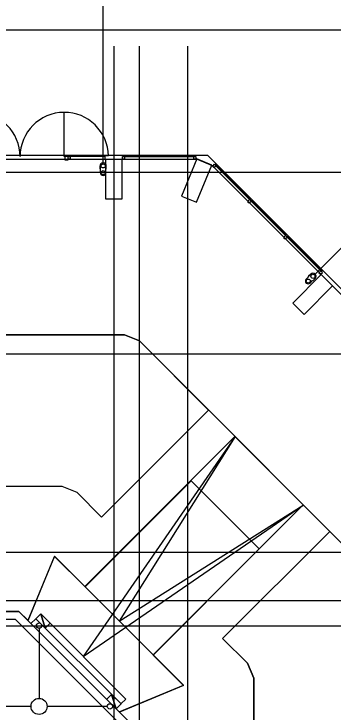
# Model space of a CAD drawing. Extents: x -264205 to -263659, y -1242401 to -1241986.
# Drawn here: x -263816.2 to -263804.28, y -1242108.09 to -1242082.04 of the extents above; entities that cross this region are included whole.
import ezdxf

# ---------------------------------------------------------------- set-up
doc = ezdxf.new("R2010")
doc.units = 0
for name, color, linetype in [('HESCON_OSI_STAVBY_KFA', 7, 'Continuous'), ('PROJEKT_OBRUBNIKY_KOMUNIKACIE', 7, 'Continuous'), ('SITUACIA_DSP_2D', 7, 'Continuous')]:
    doc.layers.add(name, color=color, linetype=linetype)

msp = doc.modelspace()

# ---------------------------------------------------------------- linework, layer by layer
at = {"layer": 'HESCON_OSI_STAVBY_KFA'}
for p, q in [((-263812.468, -1242083.237), (-263812.468, -1242083.237)), ((-263812.468, -1242083.237), (-263812.468, -1242246.707)), ((-263811.518, -1242083.237), (-263811.518, -1242083.237)), ((-263811.518, -1242083.237), (-263811.518, -1242246.707)), ((-263809.718, -1242083.237), (-263809.718, -1242083.237)), ((-263809.718, -1242083.237), (-263809.718, -1242246.707)), ((-263792.653, -1242087.957), (-263911.523, -1242087.957)), ((-263792.653, -1242094.732), (-263911.523, -1242094.732)), ((-263792.653, -1242102.132), (-263911.523, -1242102.132)), ((-263792.653, -1242103.932), (-263911.523, -1242103.932)), ((-263792.653, -1242104.882), (-263911.523, -1242104.882))]:
    msp.add_line(p, q, dxfattribs=at)
at = {"layer": 'PROJEKT_OBRUBNIKY_KOMUNIKACIE'}
for p, q in [((-263807.949, -1242097.803), (-263813.552, -1242103.408)), ((-263805.4, -1242100.352), (-263807.949, -1242097.803)), ((-263811.006, -1242105.954), (-263805.4, -1242100.352)), ((-263813.552, -1242103.408), (-263813.556, -1242103.404)), ((-263813.552, -1242103.408), (-263811.006, -1242105.954))]:
    msp.add_line(p, q, dxfattribs=at)
for points in [[(-263794.893, -1242227.382), (-263808.968, -1242241.457), (-263894.968, -1242241.457), (-263909.043, -1242227.382), (-263909.043, -1242196.333), (-263914.143, -1242196.333), (-263914.143, -1242132.433), (-263909.043, -1242132.433), (-263909.043, -1242101.382), (-263894.968, -1242087.307), (-263808.968, -1242087.307), (-263794.893, -1242101.382), (-263794.893, -1242227.382)], [(-263909.043, -1242125.432), (-263902.343, -1242125.432), (-263902.343, -1242104.482), (-263902.112, -1242103.927), (-263898.54, -1242100.355), (-263895.995, -1242097.81), (-263892.423, -1242094.238), (-263891.868, -1242094.007), (-263812.071, -1242094.007), (-263811.513, -1242094.238), (-263801.823, -1242103.927), (-263801.593, -1242104.482), (-263801.593, -1242224.282), (-263801.824, -1242224.838), (-263805.392, -1242228.407)], [(-263805.395, -1242100.355), (-263807.941, -1242097.809), (-263812.265, -1242104.695), (-263805.402, -1242100.365)]]:
    msp.add_lwpolyline(points, dxfattribs=at)
at = {"layer": 'SITUACIA_DSP_2D'}
for p, q in [((-263812.868, -1242087.632), (-263812.868, -1242076.448)), ((-263788.143, -1242082.64), (-263924.143, -1242082.64)), ((-263814.323, -1242087.357), (-263814.323, -1242085.707)), ((-263894.968, -1242087.307), (-263808.968, -1242087.307)), ((-263812.673, -1242087.332), (-263814.323, -1242087.332)), ((-263814.298, -1242087.357), (-263814.323, -1242087.357)), ((-263814.298, -1242087.357), (-263814.298, -1242087.477)), ((-263814.178, -1242087.357), (-263814.298, -1242087.357)), ((-263814.178, -1242087.457), (-263814.178, -1242087.357)), ((-263814.178, -1242087.357), (-263814.138, -1242087.357)), ((-263814.178, -1242087.477), (-263814.178, -1242087.357)), ((-263814.138, -1242087.332), (-263812.838, -1242087.332)), ((-263814.138, -1242087.357), (-263814.138, -1242087.332)), ((-263812.838, -1242087.357), (-263814.138, -1242087.357)), ((-263814.138, -1242087.357), (-263814.098, -1242087.357)), ((-263814.098, -1242087.357), (-263814.098, -1242087.457)), ((-263812.838, -1242087.357), (-263812.878, -1242087.357)), ((-263812.878, -1242087.357), (-263812.878, -1242087.457)), ((-263812.838, -1242087.332), (-263812.838, -1242087.357)), ((-263812.798, -1242087.357), (-263812.838, -1242087.357)), ((-263812.798, -1242087.457), (-263812.798, -1242087.357)), ((-263812.148, -1242087.457), (-263812.148, -1242087.357)), ((-263812.148, -1242087.357), (-263812.108, -1242087.357)), ((-263809.458, -1242087.332), (-263812.108, -1242087.332)), ((-263812.108, -1242087.332), (-263812.108, -1242087.357)), ((-263812.108, -1242087.357), (-263809.458, -1242087.357)), ((-263812.108, -1242087.357), (-263812.068, -1242087.357)), ((-263812.068, -1242087.357), (-263812.068, -1242087.457)), ((-263809.485, -1242087.457), (-263809.485, -1242087.357)), ((-263809.485, -1242087.357), (-263809.445, -1242087.357)), ((-263809.458, -1242087.357), (-263809.458, -1242087.332)), ((-263809.445, -1242087.357), (-263809.405, -1242087.357)), ((-263809.405, -1242087.357), (-263809.405, -1242087.457)), ((-263808.968, -1242087.307), (-263794.893, -1242101.382)), ((-263894.581, -1242087.457), (-263809.355, -1242087.457)), ((-263814.298, -1242087.477), (-263814.178, -1242087.477)), ((-263814.098, -1242087.457), (-263814.178, -1242087.457)), ((-263812.878, -1242087.457), (-263812.798, -1242087.457)), ((-263812.768, -1242088.952), (-263812.768, -1242087.452)), ((-263812.768, -1242087.452), (-263812.168, -1242087.452)), ((-263812.168, -1242087.452), (-263812.168, -1242088.952)), ((-263812.068, -1242087.457), (-263812.148, -1242087.457)), ((-263809.365, -1242087.447), (-263809.939, -1242088.832)), ((-263809.405, -1242087.457), (-263809.485, -1242087.457)), ((-263809.384, -1242089.062), (-263808.81, -1242087.676)), ((-263808.81, -1242087.676), (-263809.365, -1242087.447)), ((-263809.355, -1242087.457), (-263808.8, -1242087.687)), ((-263808.719, -1242087.641), (-263808.79, -1242087.712)), ((-263808.691, -1242087.67), (-263808.719, -1242087.641)), ((-263808.696, -1242087.665), (-263808.678, -1242087.647)), ((-263807.387, -1242088.973), (-263808.696, -1242087.665)), ((-263808.662, -1242087.698), (-263808.691, -1242087.67)), ((-263808.678, -1242087.647), (-263807.37, -1242088.955)), ((-263812.985, -1242087.707), (-263812.985, -1242087.818)), ((-263812.985, -1242087.818), (-263812.985, -1242087.707)), ((-263812.971, -1242087.832), (-263812.985, -1242087.818)), ((-263812.971, -1242087.957), (-263812.971, -1242087.832)), ((-263812.765, -1242087.832), (-263812.751, -1242087.818)), ((-263812.765, -1242087.957), (-263812.765, -1242087.832)), ((-263812.751, -1242087.818), (-263812.751, -1242087.707)), ((-263795.272, -1242101.215), (-263808.8, -1242087.687)), ((-263808.79, -1242087.712), (-263808.733, -1242087.769)), ((-263808.733, -1242087.769), (-263808.662, -1242087.698)), ((-263812.168, -1242088.952), (-263812.768, -1242088.952)), ((-263809.939, -1242088.832), (-263809.384, -1242089.062)), ((-263807.4, -1242088.96), (-263807.471, -1242089.031)), ((-263807.372, -1242088.989), (-263807.4, -1242088.96)), ((-263807.37, -1242088.955), (-263807.387, -1242088.973)), ((-263807.338, -1242088.987), (-263807.356, -1242089.005)), ((-263806.03, -1242090.295), (-263807.338, -1242088.987)), ((-263807.471, -1242089.031), (-263807.414, -1242089.088)), ((-263807.414, -1242089.088), (-263807.343, -1242089.017)), ((-263807.343, -1242089.017), (-263807.372, -1242088.989)), ((-263807.356, -1242089.005), (-263806.047, -1242090.313)), ((-263806.056, -1242090.304), (-263806.127, -1242090.375)), ((-263806.127, -1242090.375), (-263806.07, -1242090.432)), ((-263806.07, -1242090.432), (-263805.999, -1242090.361)), ((-263806.028, -1242090.333), (-263806.056, -1242090.304)), ((-263806.047, -1242090.313), (-263806.03, -1242090.295)), ((-263805.999, -1242090.361), (-263806.028, -1242090.333)), ((-263805.994, -1242090.331), (-263806.012, -1242090.349)), ((-263806.012, -1242090.349), (-263804.703, -1242091.657)), ((-263804.686, -1242091.639), (-263805.994, -1242090.331)), ((-263804.95, -1242091.744), (-263803.618, -1242090.413)), ((-263805.789, -1242092.824), (-263804.728, -1242091.764)), ((-263805.282, -1242091.931), (-263805.194, -1242091.843)), ((-263805.194, -1242091.823), (-263805.115, -1242091.744)), ((-263805.115, -1242091.744), (-263805.194, -1242091.823)), ((-263805.194, -1242091.843), (-263805.194, -1242091.823)), ((-263804.737, -1242091.624), (-263804.807, -1242091.694)), ((-263804.807, -1242091.694), (-263804.751, -1242091.751)), ((-263804.751, -1242091.751), (-263804.68, -1242091.68)), ((-263804.708, -1242091.652), (-263804.737, -1242091.624)), ((-263804.728, -1242091.764), (-263804.304, -1242092.188)), ((-263804.68, -1242091.68), (-263804.708, -1242091.652)), ((-263804.703, -1242091.657), (-263804.686, -1242091.639)), ((-263805.136, -1242092.077), (-263805.048, -1242091.988)), ((-263805.048, -1242091.988), (-263805.028, -1242091.988)), ((-263805.028, -1242091.988), (-263804.95, -1242091.91)), ((-263804.304, -1242092.188), (-263805.365, -1242093.249)), ((-263805.365, -1242093.249), (-263805.789, -1242092.824)), ((-263891.868, -1242094.007), (-263812.071, -1242094.007)), ((-263812.068, -1242094.007), (-263828.955, -1242094.007)), ((-263812.068, -1242094.007), (-263828.955, -1242094.007)), ((-263812.071, -1242094.007), (-263811.513, -1242094.238)), ((-263811.513, -1242094.237), (-263812.068, -1242094.007)), ((-263811.513, -1242094.237), (-263812.068, -1242094.007)), ((-263808.931, -1242096.82), (-263811.513, -1242094.237)), ((-263808.931, -1242096.82), (-263811.513, -1242094.237)), ((-263811.513, -1242094.238), (-263801.823, -1242103.927)), ((-263812.926, -1242100.815), (-263808.931, -1242096.82)), ((-263812.926, -1242100.815), (-263808.931, -1242096.82)), ((-263807.941, -1242097.809), (-263813.618, -1242106.02)), ((-263807.949, -1242097.803), (-263813.552, -1242103.408)), ((-263805.4, -1242100.352), (-263807.949, -1242097.803)), ((-263805.395, -1242100.355), (-263807.941, -1242097.809)), ((-263828.955, -1242099.657), (-263814.408, -1242099.657)), ((-263828.955, -1242099.657), (-263814.408, -1242099.657)), ((-263814.408, -1242099.657), (-263813.854, -1242099.887)), ((-263814.408, -1242099.657), (-263813.854, -1242099.887)), ((-263813.545, -1242103.413), (-263809.585, -1242099.454)), ((-263809.585, -1242099.454), (-263807.039, -1242101.999)), ((-263813.854, -1242099.887), (-263812.926, -1242100.815)), ((-263813.854, -1242099.887), (-263812.926, -1242100.815)), ((-263813.618, -1242106.02), (-263805.402, -1242100.365)), ((-263811.006, -1242105.954), (-263805.4, -1242100.352)), ((-263804.405, -1242101.345), (-263808.407, -1242105.347)), ((-263808.407, -1242105.347), (-263804.405, -1242101.345)), ((-263801.822, -1242103.928), (-263804.405, -1242101.345)), ((-263804.405, -1242101.345), (-263801.822, -1242103.928)), ((-263807.039, -1242101.999), (-263810.999, -1242105.959)), ((-263814.689, -1242102.272), (-263815.683, -1242104.672)), ((-263813.552, -1242103.408), (-263814.689, -1242102.272)), ((-263815.675, -1242104.677), (-263814.681, -1242102.277)), ((-263814.681, -1242102.277), (-263813.545, -1242103.413)), ((-263887.916, -1242104.332), (-263816.02, -1242104.332)), ((-263816.02, -1242104.332), (-263887.916, -1242104.332)), ((-263816.02, -1242104.332), (-263815.675, -1242104.677)), ((-263811.918, -1242108.434), (-263816.02, -1242104.332)), ((-263815.567, -1242104.787), (-263815.383, -1242104.604)), ((-263815.385, -1242104.605), (-263815.201, -1242104.421)), ((-263812.202, -1242107.786), (-263815.383, -1242104.604)), ((-263812.019, -1242107.603), (-263815.201, -1242104.421)), ((-263815.03, -1242104.957), (-263815.201, -1242104.421)), ((-263816.144, -1242104.632), (-263887.792, -1242104.632)), ((-263812.218, -1242108.558), (-263816.144, -1242104.632)), ((-263815.683, -1242104.672), (-263812.269, -1242108.085)), ((-263815.567, -1242104.787), (-263812.385, -1242107.97)), ((-263815.031, -1242104.959), (-263814.847, -1242104.775)), ((-263815.263, -1242104.962), (-263815.263, -1242107.577)), ((-263808.407, -1242105.347), (-263807.471, -1242106.268)), ((-263807.471, -1242106.268), (-263808.407, -1242105.347)), ((-263809.87, -1242107.09), (-263811.006, -1242105.954)), ((-263810.999, -1242105.959), (-263809.862, -1242107.096)), ((-263807.471, -1242106.268), (-263807.243, -1242106.822)), ((-263807.243, -1242106.822), (-263807.471, -1242106.268)), ((-263807.243, -1242106.822), (-263807.243, -1242120.37)), ((-263807.243, -1242120.37), (-263807.243, -1242106.822)), ((-263812.269, -1242108.085), (-263809.87, -1242107.09)), ((-263809.862, -1242107.096), (-263812.262, -1242108.09)), ((-263812.739, -1242107.616), (-263812.555, -1242107.432)), ((-263812.385, -1242107.97), (-263812.555, -1242107.432)), ((-263812.203, -1242107.787), (-263812.019, -1242107.603)), ((-263815.563, -1242107.877), (-263851.668, -1242107.877)), ((-263812.717, -1242107.877), (-263814.963, -1242107.877)), ((-263812.385, -1242107.97), (-263812.202, -1242107.786))]:
    msp.add_line(p, q, dxfattribs=at)
for points in [[(-263815.201, -1242104.421), (-263815.03, -1242104.957), (-263814.847, -1242104.775)], [(-263812.385, -1242107.97), (-263812.202, -1242107.786), (-263812.555, -1242107.432)]]:
    msp.add_lwpolyline(points, close=True, dxfattribs=at)
for centre, radius in [((-263812.868, -1242087.707), 0.075), ((-263812.868, -1242087.957), 0.075), ((-263805.032, -1242091.827), 0.075), ((-263805.209, -1242092.004), 0.075), ((-263815.263, -1242104.862), 0.1), ((-263815.263, -1242107.877), 0.3), ((-263812.617, -1242107.877), 0.1)]:
    msp.add_circle(centre, radius, dxfattribs=at)
for centre, radius, start, end in [((-263817.623, -1242087.357), 1.65, 0, 179.1318), ((-263814.323, -1242087.357), 1.65, 0.8682, 180), ((-263812.868, -1242087.707), 0.117, 0, 180), ((-263812.868, -1242087.957), 0.103, 180, 0), ((-263805.032, -1242091.827), 0.117, 315, 135), ((-263805.209, -1242092.004), 0.103, 135, 315)]:
    msp.add_arc(centre, radius, start, end, dxfattribs=at)

doc.saveas('drawing.dxf')
